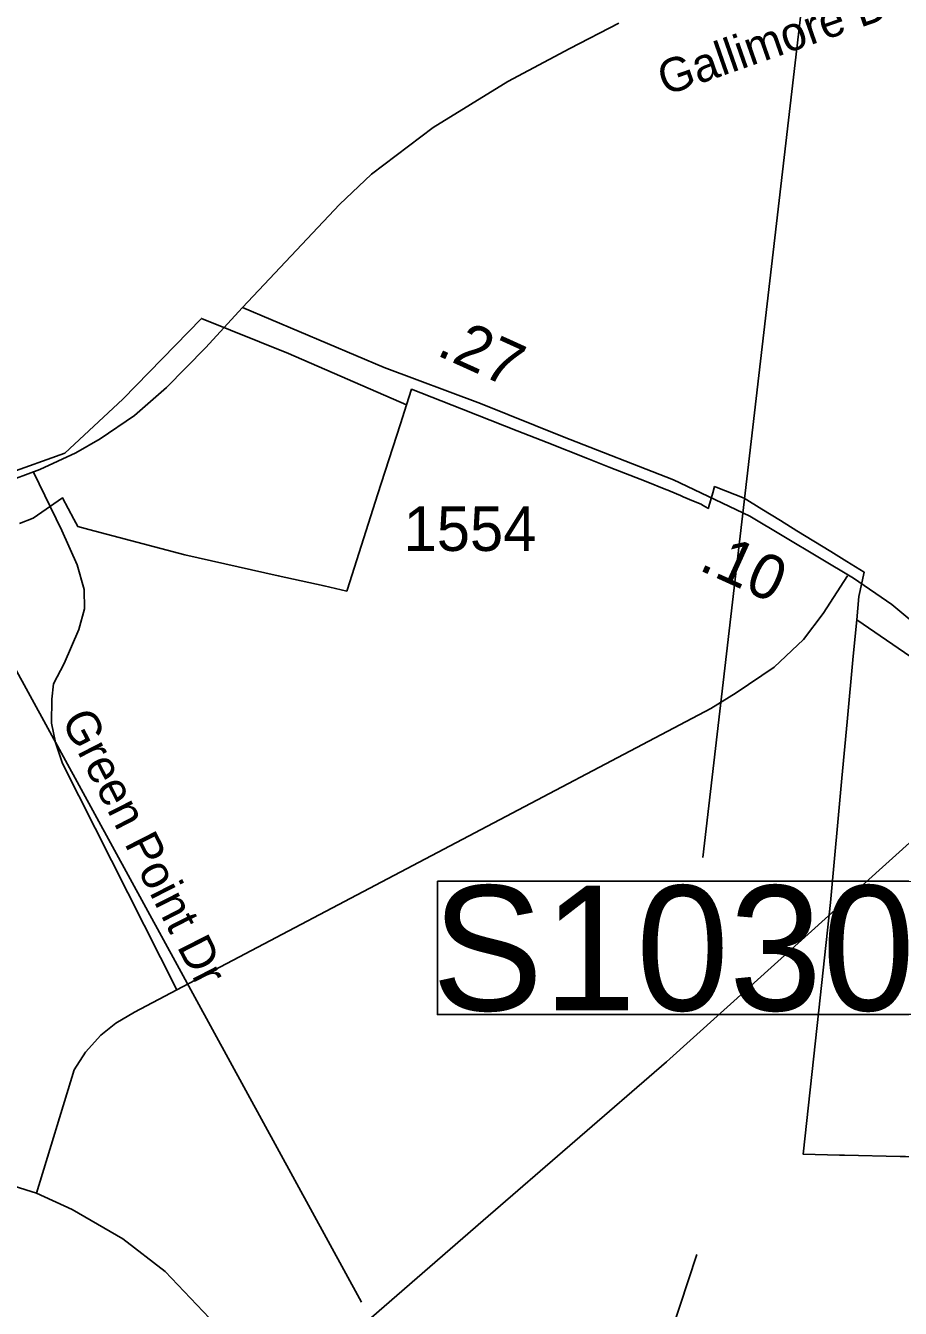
# Model space of a CAD drawing. Extents: x 1662474 to 1856135, y 779280 to 917889.
# Drawn here: x 1717895 to 1720345, y 841959 to 845555 of the extents above; entities that cross this region are included whole.
import ezdxf

# ---------------------------------------------------------------- set-up
doc = ezdxf.new("R2010")
doc.units = 0
for name, color, linetype in [('Default', 7, 'Continuous'), ('Exist Boundary Political City Limit New', 7, 'Continuous'), ('Exist Road Non-System Type 51', 7, 'Continuous'), ('Exist Road Non-System Type 51 Label', 7, 'Continuous'), ('Exist Road Primary Interstate Structure Ovrhead Sign CELL', 7, 'Continuous'), ('Exist Road Secondary Mileage Hundredths English Label', 7, 'Continuous'), ('Exist Road Secondary Structure Culvert Number Label', 7, 'Continuous'), ('Exist Road Secondary Type 51 Attributed', 7, 'Continuous'), ('Exist Road Secondary Type 51 Label', 7, 'Continuous'), ('Exist Road Secondary Type 51 Number Label', 7, 'Continuous'), ('Exist Utilities Electrical Transmission Line', 7, 'Continuous'), ('Map Preparation Boundary City Limit Buffer Line', 7, 'Continuous')]:
    doc.layers.add(name, color=color, linetype=linetype)

msp = doc.modelspace()

# ---------------------------------------------------------------- linework, layer by layer
at = {"layer": 'Default'}
msp.add_lwpolyline([(1718961.9, 844491.2), (1718962.1, 844491.8)], dxfattribs=at)
at = {"layer": 'Exist Boundary Political City Limit New'}
for points in [[(1718962.1, 844491.8), (1718631.6, 844636.2), (1718387.4, 844734.4), (1718167.2, 844508.2), (1718004.6, 844356.5), (1717843.1, 844298.6), (1717636.9, 844242.6), (1717361, 844166.6), (1717185.8, 844122.8), (1716931.6, 844052.7), (1716695, 843982.6), (1716353.2, 843903.8), (1716134.1, 843842.5), (1715876.8, 843720.8), (1715727.9, 843659.4), (1715544, 843624.4), (1715193.6, 843659.4), (1715246.1, 844474.1), (1714063.8, 844631.7), (1713348.6, 844741.7)], [(1720223.1, 843888.9), (1720228.9, 843954.6), (1720243.5, 844023.1), (1720195.6, 844052.6), (1720150.4, 844080.6), (1720055.6, 844139), (1720009.4, 844167.4), (1719957.4, 844199.5), (1719907.6, 844230.1), (1719829.5, 844261), (1719825, 844262.8), (1719820, 844245.2), (1719809.2, 844207.3), (1719807.8, 844201.8), (1719797.4, 844207.4), (1719788.4, 844212.4), (1719787.1, 844213.3), (1719766, 844222.2), (1719737.1, 844234.4), (1719729.6, 844237.6), (1719717.9, 844242.6), (1719693.6, 844252.9), (1719688.6, 844255), (1719633.2, 844276.8), (1719529.9, 844317.6), (1719468.6, 844341.7), (1719356.2, 844386), (1719272, 844419.1), (1719161.2, 844462.8), (1719116.4, 844480.5), (1718976.2, 844535.7), (1718962.1, 844491.8)], [(1720223.1, 843888.9), (1720228.9, 843954.6), (1720243.5, 844023.1), (1720195.6, 844052.6), (1720150.4, 844080.6), (1720055.6, 844139), (1720009.4, 844167.4), (1719957.4, 844199.5), (1719907.6, 844230.1), (1719829.5, 844261), (1719825, 844262.8), (1719820, 844245.2), (1719809.2, 844207.3), (1719807.8, 844201.8), (1719797.4, 844207.4), (1719788.4, 844212.4), (1719787.1, 844213.3), (1719766, 844222.2), (1719737.1, 844234.4), (1719729.6, 844237.6), (1719717.9, 844242.6), (1719693.6, 844252.9), (1719688.6, 844255), (1719633.2, 844276.8), (1719529.9, 844317.6), (1719468.6, 844341.7), (1719356.2, 844386), (1719272, 844419.1), (1719161.2, 844462.8), (1719116.4, 844480.5), (1718976.2, 844535.7), (1718962.1, 844491.8)], [(1718962.1, 844491.8), (1718944.9, 844438.4), (1718881.1, 844239.6), (1718796.4, 843975.4), (1718794.6, 843970.1), (1718731.2, 843984.2), (1718602.5, 844013), (1718341, 844071.5), (1718071.9, 844142.6), (1718041.2, 844150.9), (1718030.1, 844171.8), (1717998.6, 844231), (1717916.2, 844174.6), (1717878, 844159.4)], [(1720840.2, 842373.8), (1720835.9, 842373.2), (1720829.9, 842373.3), (1720749.4, 842375.2), (1720713.8, 842376.1), (1720623.9, 842378.2), (1720553.5, 842379.9), (1720520, 842380.8), (1720359.6, 842384.6), (1720344.9, 842384.9), (1720188.9, 842388.6), (1720174.8, 842388.9), (1720073.4, 842391.2), (1720112.2, 842752.5), (1720149.2, 843097), (1720181.6, 843445.4), (1720196.2, 843603.2), (1720213.4, 843787.4), (1720223.1, 843888.9)], [(1720840.2, 842373.8), (1721343.4, 842950.2), (1721627.4, 843242.4), (1721242.1, 843368.8), (1720898.9, 843495.1), (1720660.6, 843591.7), (1720555.5, 843661.8), (1720223.1, 843888.9)]]:
    msp.add_lwpolyline(points, dxfattribs=at)
at = {"layer": 'Exist Road Non-System Type 51'}
for points in [[(1718319, 842852.4), (1717998.6, 843486.5), (1717978.9, 843545.1), (1717967.4, 843599.4), (1717968.4, 843667.1), (1717973.6, 843710.2), (1718002.8, 843766.9), (1718044.2, 843861.9), (1718060, 843919.9), (1718058.9, 843974.2), (1718039.2, 844043.8), (1717996.5, 844139.5), (1717917.5, 844303.6)], [(1718319, 842852.4), (1719814.2, 843640.4), (1719885.6, 843684.7), (1719991.8, 843756.9), (1720074.1, 843834), (1720129.2, 843906.8), (1720196.9, 844013)], [(1717925.1, 842282.1), (1718030.9, 842627.8), (1718063.1, 842677.6), (1718105.4, 842725.4), (1718147.9, 842759.2), (1718199.6, 842789.7), (1718319, 842852.4)], [(1717925.1, 842282.1), (1717784.1, 842326.2), (1717647.6, 842352.2), (1717426.6, 842361.6), (1716721.6, 842383.4), (1716617.2, 842384.4)], [(1719196.1, 841132.2), (1718953.9, 841384.8), (1718509.9, 841836.7), (1718428.2, 841913.6), (1718286.2, 842062.5), (1718166.9, 842154.5), (1718025.1, 842236.4), (1717925.1, 842282.1)], [(1719196.1, 841132.2), (1719242.4, 841184.4), (1719348.9, 841292.1), (1719416.6, 841353.8), (1719495.6, 841441.4), (1719554.1, 841525.7), (1719618.4, 841644.9), (1719656, 841746.9), (1719775.4, 842110.4)]]:
    msp.add_lwpolyline(points, dxfattribs=at)
at = {"layer": 'Exist Road Primary Interstate Structure Ovrhead Sign CELL'}
msp.add_line((1720338.3, 847929.2), (1719792.3, 843223.5), dxfattribs=at)
msp.add_lwpolyline([(1719048.7, 843156.8), (1720628.8, 843156.8), (1720628.8, 842782.7), (1719048.7, 842782.7)], close=True, dxfattribs=at)
at = {"layer": 'Exist Road Secondary Structure Culvert Number Label'}
msp.add_line((1717663.8, 844122.3), (1718835.6, 841976.4), dxfattribs=at)
at = {"layer": 'Exist Road Secondary Type 51 Attributed'}
for points in [[(1719557, 845561.7), (1719419.6, 845490.9), (1719245.5, 845398.3), (1719037, 845269.1), (1718864.1, 845138.9), (1718774.2, 845053.3), (1718502.3, 844764.8)], [(1718502.3, 844764.8), (1718399.3, 844651.6), (1718290.1, 844540.6), (1718200.3, 844462.4), (1718104.1, 844396.9), (1718035.4, 844357.7), (1717935, 844311.2), (1717829.8, 844271.1), (1717620.5, 844209.8)], [(1718502.3, 844764.8), (1718899.7, 844597.1), (1719169.7, 844495.3), (1719399, 844403.7), (1719709.9, 844281.4), (1719923.9, 844179.6), (1720214.3, 844006.5), (1720321, 843932.4), (1720477.2, 843802)]]:
    msp.add_lwpolyline(points, dxfattribs=at)
at = {"layer": 'Exist Utilities Electrical Transmission Line'}
msp.add_lwpolyline([(1715050.5, 839158.9), (1715309, 839376.4), (1715546.5, 839503.8), (1716319.7, 839914), (1716772.7, 840161.3), (1716914.2, 840269.9), (1717101.9, 840420.2), (1717687.4, 840890.3), (1718124.1, 841275.8), (1718657.7, 841754.5), (1719177.1, 842205.4), (1719690.2, 842650.1), (1720389.8, 843281.2), (1720852.7, 843710.6), (1721831.4, 844622.9), (1722314.6, 845066.1), (1722751.4, 845467.6), (1723167.9, 845845.5)], dxfattribs=at)
at = {"layer": 'Map Preparation Boundary City Limit Buffer Line'}
for points in [[(1718962.1, 844491.8), (1718631.6, 844636.2), (1718387.4, 844734.4), (1718167.2, 844508.2), (1718004.6, 844356.5), (1717843.1, 844298.6), (1717636.9, 844242.6), (1717361, 844166.6), (1717185.8, 844122.8), (1716931.6, 844052.7), (1716695, 843982.6), (1716353.2, 843903.8), (1716134.1, 843842.5), (1715876.8, 843720.8), (1715727.9, 843659.4), (1715544, 843624.4), (1715193.6, 843659.4), (1715246.1, 844474.1), (1714063.8, 844631.7), (1713348.6, 844741.7)], [(1720223.1, 843888.9), (1720228.9, 843954.6), (1720243.5, 844023.1), (1720195.6, 844052.6), (1720150.4, 844080.6), (1720055.6, 844139), (1720009.4, 844167.4), (1719957.4, 844199.5), (1719907.6, 844230.1), (1719829.5, 844261), (1719825, 844262.8), (1719820, 844245.2), (1719809.2, 844207.3), (1719807.8, 844201.8), (1719797.4, 844207.4), (1719788.4, 844212.4), (1719787.1, 844213.3), (1719766, 844222.2), (1719737.1, 844234.4), (1719729.6, 844237.6), (1719717.9, 844242.6), (1719693.6, 844252.9), (1719688.6, 844255), (1719633.2, 844276.8), (1719529.9, 844317.6), (1719468.6, 844341.7), (1719356.2, 844386), (1719272, 844419.1), (1719161.2, 844462.8), (1719116.4, 844480.5), (1718976.2, 844535.7), (1718962.1, 844491.8)], [(1720223.1, 843888.9), (1720228.9, 843954.6), (1720243.5, 844023.1), (1720195.6, 844052.6), (1720150.4, 844080.6), (1720055.6, 844139), (1720009.4, 844167.4), (1719957.4, 844199.5), (1719907.6, 844230.1), (1719829.5, 844261), (1719825, 844262.8), (1719820, 844245.2), (1719809.2, 844207.3), (1719807.8, 844201.8), (1719797.4, 844207.4), (1719788.4, 844212.4), (1719787.1, 844213.3), (1719766, 844222.2), (1719737.1, 844234.4), (1719729.6, 844237.6), (1719717.9, 844242.6), (1719693.6, 844252.9), (1719688.6, 844255), (1719633.2, 844276.8), (1719529.9, 844317.6), (1719468.6, 844341.7), (1719356.2, 844386), (1719272, 844419.1), (1719161.2, 844462.8), (1719116.4, 844480.5), (1718976.2, 844535.7), (1718962.1, 844491.8)], [(1718962.1, 844491.8), (1718944.9, 844438.4), (1718881.1, 844239.6), (1718796.4, 843975.4), (1718794.6, 843970.1), (1718731.2, 843984.2), (1718602.5, 844013), (1718341, 844071.5), (1718071.9, 844142.6), (1718041.2, 844150.9), (1718030.1, 844171.8), (1717998.6, 844231), (1717916.2, 844174.6), (1717878, 844159.4)], [(1718961.9, 844491.2), (1718962.1, 844491.8)], [(1720840.2, 842373.8), (1720835.9, 842373.2), (1720829.9, 842373.3), (1720749.4, 842375.2), (1720713.8, 842376.1), (1720623.9, 842378.2), (1720553.5, 842379.9), (1720520, 842380.8), (1720359.6, 842384.6), (1720344.9, 842384.9), (1720188.9, 842388.6), (1720174.8, 842388.9), (1720073.4, 842391.2), (1720112.2, 842752.5), (1720149.2, 843097), (1720181.6, 843445.4), (1720196.2, 843603.2), (1720213.4, 843787.4), (1720223.1, 843888.9)], [(1720840.2, 842373.8), (1721343.4, 842950.2), (1721627.4, 843242.4), (1721242.1, 843368.8), (1720898.9, 843495.1), (1720660.6, 843591.7), (1720555.5, 843661.8), (1720223.1, 843888.9)]]:
    msp.add_lwpolyline(points, dxfattribs=at)

# ---------------------------------------------------------------- texts
at = {"layer": 'Exist Road Non-System Type 51 Label'}
msp.add_text('Green Point Dr', height=95, rotation=297.0439, dxfattribs=at).set_placement((1717993.6, 843609))
at = {"layer": 'Exist Road Primary Interstate Structure Ovrhead Sign CELL'}
msp.add_text('S1030', height=350, dxfattribs=at).set_placement((1719032.7, 842794.3))
at = {"layer": 'Exist Road Secondary Mileage Hundredths English Label'}
for s, p in [('.27', (1719042.3, 844632.9)), ('.10', (1719776.9, 844030.8))]:
    msp.add_text(s, height=125, rotation=335.6063, dxfattribs=at).set_placement(p)
at = {"layer": 'Exist Road Secondary Type 51 Label'}
msp.add_text('Gallimore Dairy Rd', height=95, rotation=19.251, dxfattribs=at).set_placement((1719686.3, 845357.9))
at = {"layer": 'Exist Road Secondary Type 51 Number Label'}
msp.add_text('1554', height=125, dxfattribs=at).set_placement((1718953.8, 844082.4))

doc.saveas('drawing.dxf')
